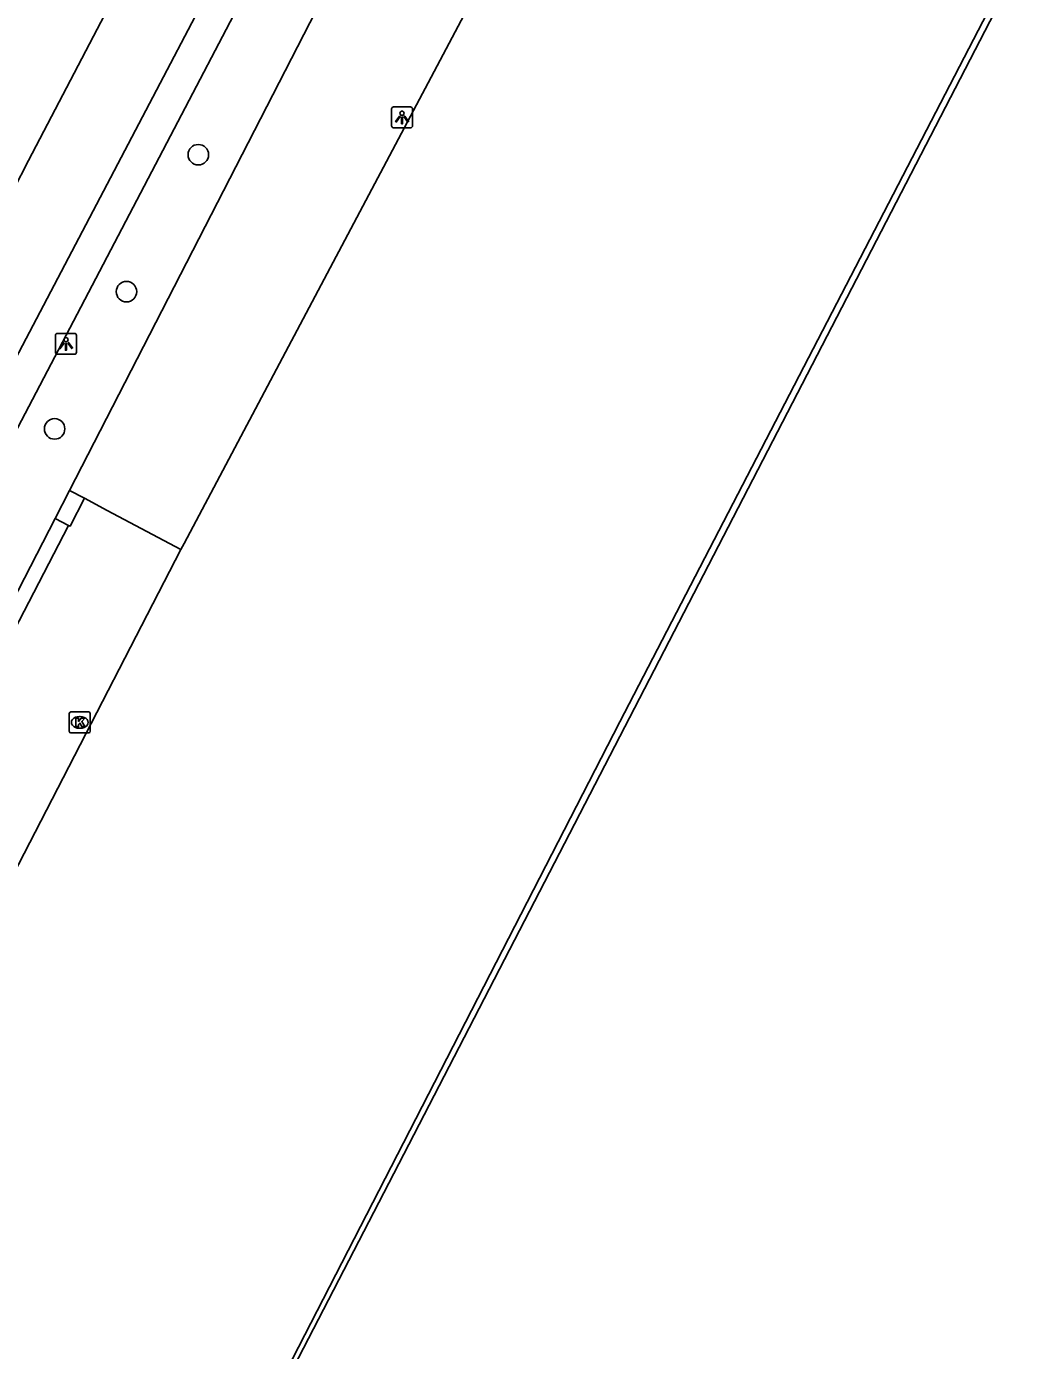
# Model space of a CAD drawing. Extents: x 161848 to 162726, y 385382 to 386521.
# Drawn here: x 162562.1 to 162609.2, y 385471.2 to 385534.3 of the extents above; entities that cross this region are included whole.
import ezdxf

# ---------------------------------------------------------------- set-up
doc = ezdxf.new("R2010")
doc.units = 0
for name, color, linetype in [('IMGEO_Boom', 7, 'Continuous'), ('IMGEO_Fietspad_gesloten', 7, 'Continuous'), ('IMGEO_Groenvoorziening', 7, 'Continuous'), ('IMGEO_Hek', 7, 'Continuous'), ('IMGEO_Kolk', 7, 'Continuous'), ('IMGEO_Lichtpunt', 7, 'Continuous'), ('IMGEO_Parkeervlak_gesloten', 7, 'Continuous'), ('IMGEO_Parkeervlak_open', 7, 'Continuous'), ('IMGEO_Voetpad_open', 7, 'Continuous')]:
    doc.layers.add(name, color=color, linetype=linetype)

msp = doc.modelspace()

# ---------------------------------------------------------------- linework, layer by layer
at = {"layer": 'IMGEO_Boom'}
for centre in [(162570.302, 385528.221), (162566.876, 385521.685), (162563.45, 385515.136)]:
    msp.add_circle(centre, 0.489, dxfattribs=at)
at = {"layer": 'IMGEO_Fietspad_gesloten'}
for points in [[(162556.467, 385516.741), (162562.199, 385527.947), (162572.036, 385546.761), (162572.215, 385545.805), (162573.803, 385547.505), (162573.531, 385544.171), (162578.614, 385552.297), (162578.739, 385551.202)], [(162578.739, 385551.202), (162559.885, 385515.266), (162538.332, 385472.709), (162530.701, 385457.591)]]:
    msp.add_lwpolyline(points, dxfattribs=at)
at = {"layer": 'IMGEO_Groenvoorziening'}
for points in [[(162564.157, 385512.203), (162584.448, 385551.708)], [(162563.469, 385510.865), (162564.157, 385512.203)], [(162564.872, 385511.824), (162564.157, 385512.203)], [(162544.946, 385474.804), (162563.469, 385510.865)], [(162564.112, 385510.526), (162563.469, 385510.865)]]:
    msp.add_lwpolyline(points, dxfattribs=at)
at = {"layer": 'IMGEO_Hek'}
for points in [[(162564.157, 385512.203), (162584.448, 385551.708)], [(162563.469, 385510.865), (162564.157, 385512.203)], [(162544.946, 385474.804), (162563.469, 385510.865)]]:
    msp.add_lwpolyline(points, dxfattribs=at)
at = {"layer": 'IMGEO_Kolk'}
for p, q in [((162564.148, 385500.703), (162564.148, 385501.555)), ((162564.223, 385501.629), (162565.075, 385501.629)), ((162564.636, 385501.409), (162564.661, 385501.409)), ((162565.149, 385501.555), (162565.149, 385500.703)), ((162565.075, 385500.629), (162564.223, 385500.629)), ((162564.659, 385500.849), (162564.634, 385500.849))]:
    msp.add_line(p, q, dxfattribs=at)
for points in [[(162564.148, 385500.703), (162564.148, 385501.555)], [(162564.223, 385501.629), (162565.075, 385501.629)], [(162564.469, 385501.329), (162564.592, 385501.329), (162564.592, 385501.178), (162564.722, 385501.329), (162564.886, 385501.329), (162564.74, 385501.178), (162564.893, 385500.929), (162564.741, 385500.929), (162564.656, 385501.093), (162564.592, 385501.026), (162564.592, 385500.929), (162564.469, 385500.929), (162564.469, 385501.329)], [(162565.149, 385501.555), (162565.149, 385500.703)], [(162565.075, 385500.629), (162564.223, 385500.629)]]:
    msp.add_lwpolyline(points, dxfattribs=at)
for centre, start, end in [((162564.225, 385501.553), 91.55205, 178.44795), ((162564.225, 385501.553), 91.55205, 178.44795), ((162565.073, 385501.553), 1.55205, 88.44795), ((162565.073, 385501.553), 1.55205, 88.44795), ((162564.225, 385500.705), 181.55205, 268.44795), ((162564.225, 385500.705), 181.55205, 268.44795), ((162565.073, 385500.705), 271.55205, 358.44795), ((162565.073, 385500.705), 271.55205, 358.44795)]:
    msp.add_arc(centre, 0.0765, start, end, dxfattribs=at)
for centre, major_axis, ratio, start_param, end_param in [((162564.635, 385501.129), (-0.387, 0.002), 0.722429, 4.712389, 7.853982), ((162564.66, 385501.129), (-0.39, 0.002), 0.717154, 1.570796, 4.712389)]:
    msp.add_ellipse(centre, major_axis=major_axis, ratio=ratio, start_param=start_param, end_param=end_param, dxfattribs=at)
at = {"layer": 'IMGEO_Lichtpunt'}
for p, q in [((162579.522, 385530.404), (162579.522, 385529.597)), ((162579.522, 385530.404), (162579.522, 385529.597)), ((162580.424, 385530.499), (162579.616, 385530.499)), ((162580.424, 385530.499), (162579.616, 385530.499)), ((162580.518, 385529.597), (162580.518, 385530.404)), ((162580.518, 385529.597), (162580.518, 385530.404)), ((162579.616, 385529.503), (162580.424, 385529.503)), ((162579.616, 385529.503), (162580.424, 385529.503)), ((162563.492, 385519.598), (162563.492, 385518.791)), ((162563.492, 385519.598), (162563.492, 385518.791)), ((162564.394, 385519.693), (162563.586, 385519.693)), ((162564.394, 385519.693), (162563.586, 385519.693)), ((162564.488, 385518.791), (162564.488, 385519.598)), ((162564.488, 385518.791), (162564.488, 385519.598)), ((162563.586, 385518.697), (162564.394, 385518.697)), ((162563.586, 385518.697), (162564.394, 385518.697))]:
    msp.add_line(p, q, dxfattribs=at)
for points in [[(162579.896, 385530.068), (162579.935, 385530.04), (162579.747, 385529.778), (162579.709, 385529.805), (162579.896, 385530.068)], [(162579.998, 385530.02), (162580.045, 385530.02), (162580.045, 385529.698), (162579.998, 385529.698), (162579.998, 385530.02)], [(162580.108, 385530.04), (162580.146, 385530.067), (162580.333, 385529.805), (162580.294, 385529.777), (162580.108, 385530.04)], [(162563.866, 385519.262), (162563.905, 385519.234), (162563.717, 385518.972), (162563.679, 385518.999), (162563.866, 385519.262)], [(162563.968, 385519.214), (162564.015, 385519.214), (162564.015, 385518.892), (162563.968, 385518.892), (162563.968, 385519.214)], [(162564.078, 385519.234), (162564.116, 385519.261), (162564.303, 385518.999), (162564.264, 385518.971), (162564.078, 385519.234)]]:
    msp.add_lwpolyline(points, dxfattribs=at)
for centre in [(162580.021, 385530.202), (162563.991, 385519.396)]:
    msp.add_circle(centre, 0.0994, dxfattribs=at)
for centre, start, end in [((162579.616, 385530.404), 90, 180), ((162579.616, 385530.404), 90, 180), ((162580.424, 385530.404), 0, 90), ((162580.424, 385530.404), 0, 90), ((162579.616, 385529.597), 180, 270), ((162579.616, 385529.597), 180, 270), ((162580.424, 385529.597), 270, 0), ((162580.424, 385529.597), 270, 360), ((162563.586, 385519.598), 90, 180), ((162563.586, 385519.598), 90, 180), ((162564.394, 385519.598), 0, 90), ((162564.394, 385519.598), 0, 90), ((162563.586, 385518.791), 180, 270), ((162563.586, 385518.791), 180, 270), ((162564.394, 385518.791), 270, 0), ((162564.394, 385518.791), 270, 360)]:
    msp.add_arc(centre, 0.0946, start, end, dxfattribs=at)
at = {"layer": 'IMGEO_Parkeervlak_gesloten'}
for points in [[(162590.354, 385548.854), (162569.622, 385509.67), (162569.471, 385509.373)], [(162569.471, 385509.373), (162550.233, 385472.064)]]:
    msp.add_lwpolyline(points, dxfattribs=at)
at = {"layer": 'IMGEO_Parkeervlak_open'}
for points in [[(162564.872, 385511.824), (162564.185, 385510.488), (162564.112, 385510.526)], [(162569.471, 385509.373), (162565.956, 385511.246), (162564.872, 385511.824)], [(162564.112, 385510.526), (162545.487, 385474.527)]]:
    msp.add_lwpolyline(points, dxfattribs=at)
at = {"layer": 'IMGEO_Voetpad_open'}
for points in [[(162538.087, 385467.355), (162538.11, 385467.42), (162537.625, 385467.649), (162539.455, 385471.324), (162561.333, 385514.5), (162580.168, 385550.533)], [(162567.126, 385455.834), (162590.402, 385501.158), (162608.843, 385536.777)], [(162567.423, 385455.972), (162590.174, 385500), (162609.229, 385536.874), (162608.843, 385536.777)]]:
    msp.add_lwpolyline(points, dxfattribs=at)

doc.saveas('drawing.dxf')
